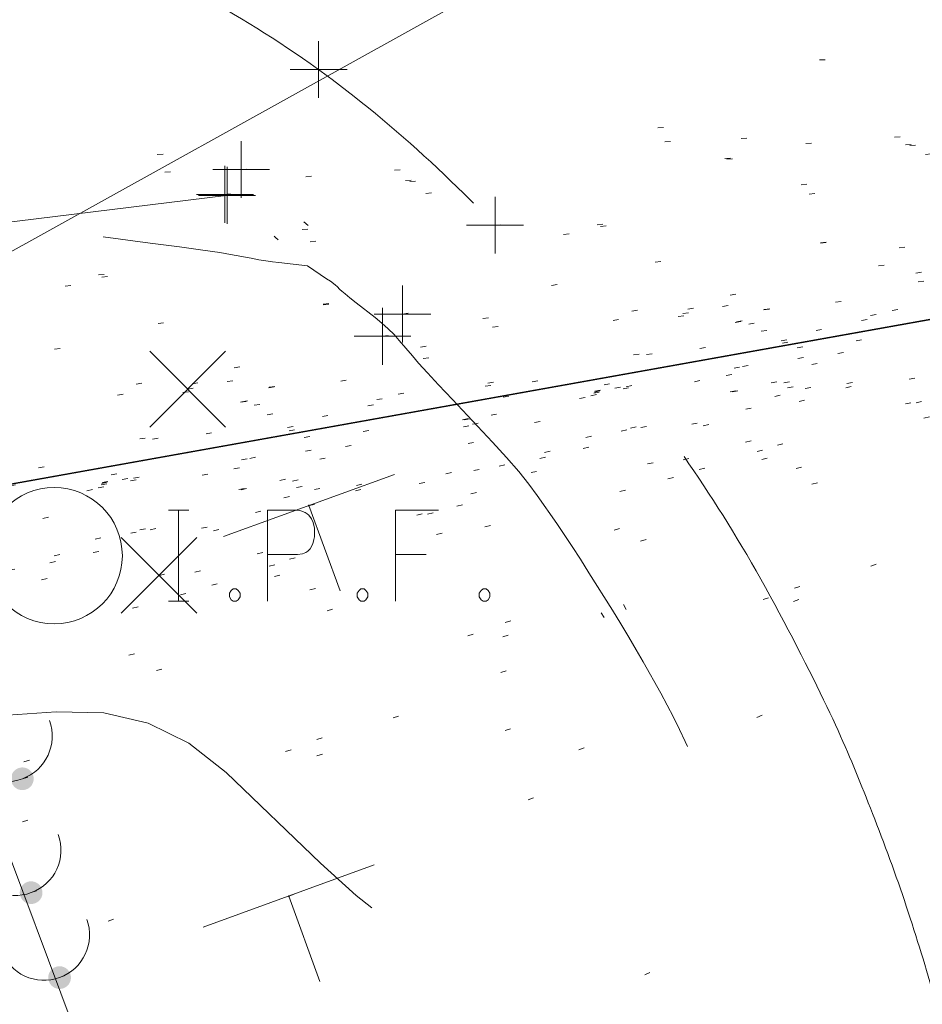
# Model space of a CAD drawing. Extents: x 413123 to 1465301, y 377724 to 504150.
# Tile 629 of 656: x 1463892 to 1463908, y 433947 to 433964. Entities that reach past the tile are written whole.
import ezdxf

# ---------------------------------------------------------------- set-up
doc = ezdxf.new("R2010")
doc.units = 0
doc.header["$MEASUREMENT"] = 0
for name, pattern in [('DGN Style 1', [8.732639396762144, 0.01453018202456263, -8.71810921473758]), ('DGN Style 3', [20.34225483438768, 14.53018202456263, -5.812072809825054]), ('DGN Style 5', [10.171127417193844, 4.35905460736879, -5.812072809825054]), ('ohcombex', [0])]:
    doc.linetypes.add(name, pattern=pattern)
for name, color, linetype, lineweight in [('DT_X_Contour_Minor', 136, 'DGN Style 3', 0), ('DT_X_Terrain_Ground_Line', 92, 'DGN Style 3', 13), ('PV_X_Curb', 120, 'DGN Style 1', 0), ('PV_X_EOP', 7, 'DGN Style 3', 0), ('PV_X_Walk', 120, 'DGN Style 5', 0), ('SN_X_Public', 3, 'Continuous', 0), ('SN_X_Public (Construction)', 3, 'Continuous', 0), ('SV_X_Mon_Cells_Found', 7, 'Continuous', 0), ('SV_X_Random_Point (Construction)', 7, 'Continuous', 0), ('UT_X_Misc_Cells', 7, 'Continuous', 0), ('UT_X_Overhead_Combined', 30, 'ohcombex', 0)]:
    doc.layers.add(name, color=color, linetype=linetype, lineweight=lineweight)
for name, color, linetype, lineweight, transparency in [('SV_Observation (Construction)', 97, 'DGN Style 1', 0, 0.9), ('SV_Setup (Construction)', 4, 'Continuous', 30, 0.9), ('SV_X_Shot_Marker (Construction)', 40, 'Continuous', 0, 0.5)]:
    doc.layers.add(name, color=color, linetype=linetype, lineweight=lineweight, transparency=transparency)

# ---------------------------------------------------------------- blocks, each defined once
blk = doc.blocks.new('SGN1P_3')
at = {"layer": 'SN_X_Public', "color": 3, "linetype": 'Continuous', "lineweight": 0}
for p, q in [((1.091393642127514e-11, 0.0799999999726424), (2.182787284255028e-11, -0.08000000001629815)), ((-3.637978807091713e-12, -2.91038304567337e-11), (-0.08000000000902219, -1.455191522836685e-11))]:
    blk.add_line(p, q, dxfattribs=at)
at = {"layer": 'SN_X_Public (Construction)', "color": 3, "linetype": 'Continuous', "lineweight": 30}
blk.add_point((-4.166665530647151e-05, 4.166665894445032e-05), dxfattribs=at)
blk = doc.blocks.new('DM_5')
at = {"layer": 'UT_X_Misc_Cells', "linetype": 'Continuous', "lineweight": 0}
h = blk.add_hatch(color=52, dxfattribs=at)
edge = h.paths.add_edge_path()
edge.add_arc((3.637978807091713e-12, 1.818989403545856e-12), 0.01, 0, 360)
at = {"layer": 'UT_X_Misc_Cells', "color": 52, "linetype": 'Continuous', "lineweight": 0}
blk.add_arc((0.04000000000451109, -1.455191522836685e-11), 0.04000000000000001, 90, 270, dxfattribs=at)
blk = doc.blocks.new('DM_6')
at = {"layer": 'UT_X_Misc_Cells', "linetype": 'Continuous', "lineweight": 0}
h = blk.add_hatch(color=52, dxfattribs=at)
edge = h.paths.add_edge_path()
edge.add_arc((1.091393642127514e-11, 0), 0.01, 0, 360)
at = {"layer": 'UT_X_Misc_Cells', "color": 52, "linetype": 'Continuous', "lineweight": 0}
blk.add_arc((0.04000000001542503, 0), 0.04000000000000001, 90, 270, dxfattribs=at)
blk = doc.blocks.new('DM_7')
at = {"layer": 'UT_X_Misc_Cells', "linetype": 'Continuous', "lineweight": 0}
h = blk.add_hatch(color=52, dxfattribs=at)
edge = h.paths.add_edge_path()
edge.add_arc((3.637978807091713e-12, 5.456968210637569e-12), 0.01, 0, 360)
at = {"layer": 'UT_X_Misc_Cells', "color": 52, "linetype": 'Continuous', "lineweight": 0}
blk.add_arc((0.03999999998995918, 0), 0.04000000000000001, 90, 270, dxfattribs=at)
blk = doc.blocks.new('SGN1P_4')
at = {"layer": 'SN_X_Public', "color": 3, "linetype": 'Continuous', "lineweight": 0}
for p, q in [((-3.637978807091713e-12, 0.07999999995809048), (-2.91038304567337e-11, -0.08000000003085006)), ((0, -1.455191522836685e-11), (-0.08000000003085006, -1.455191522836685e-11))]:
    blk.add_line(p, q, dxfattribs=at)
at = {"layer": 'SN_X_Public (Construction)', "color": 3, "linetype": 'Continuous', "lineweight": 30}
blk.add_point((-4.166668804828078e-05, 4.166667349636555e-05), dxfattribs=at)
blk = doc.blocks.new('X_29')
at = {"layer": 'SV_X_Random_Point (Construction)', "color": 7, "linetype": 'Continuous', "lineweight": 0, "transparency": 33554559}
for p, q in [((-0.03333333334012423, -0.03337499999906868), (0.03333333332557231, 0.03337499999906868)), ((-0.03333333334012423, 0.03337499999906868), (0.03333333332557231, -0.03337499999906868))]:
    blk.add_line(p, q, dxfattribs=at)
blk = doc.blocks.new('X_32')
at = {"layer": 'SV_X_Random_Point (Construction)', "color": 7, "linetype": 'Continuous', "lineweight": 0, "transparency": 33554559}
for p, q in [((-0.03333333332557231, -0.0333749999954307), (0.03333333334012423, 0.03337500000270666)), ((-0.03333333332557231, 0.03337500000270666), (0.03333333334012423, -0.0333749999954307))]:
    blk.add_line(p, q, dxfattribs=at)
blk = doc.blocks.new('SVPT_96')
at = {"layer": 'SV_X_Shot_Marker (Construction)', "transparency": 33554495}
for p, q in [((0, 0.02500000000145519), (0, -0.02499999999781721)), ((-0.02499999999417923, 0), (0.02499999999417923, 0))]:
    blk.add_line(p, q, dxfattribs=at)
blk.add_point((0, 0), dxfattribs=at)
blk = doc.blocks.new('SVPT_97')
at = {"layer": 'SV_X_Shot_Marker (Construction)', "transparency": 33554495}
for p, q in [((1.455191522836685e-11, 0.02500000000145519), (1.455191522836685e-11, -0.02500000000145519)), ((-0.02499999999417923, 0), (0.02500000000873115, 0))]:
    blk.add_line(p, q, dxfattribs=at)
blk.add_point((1.455191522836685e-11, 0), dxfattribs=at)
blk = doc.blocks.new('SVPT_98')
at = {"layer": 'SV_X_Shot_Marker (Construction)', "transparency": 33554495}
for p, q in [((0, 0.02500000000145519), (0, -0.02500000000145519)), ((-0.02500000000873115, 0), (0.02499999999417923, 0))]:
    blk.add_line(p, q, dxfattribs=at)
blk.add_point((0, 0), dxfattribs=at)
blk = doc.blocks.new('SVPT_99')
at = {"layer": 'SV_X_Shot_Marker (Construction)', "transparency": 33554495}
for p, q in [((0, 0.02500000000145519), (0, -0.02500000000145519)), ((-0.02499999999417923, 0), (0.02500000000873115, 0))]:
    blk.add_line(p, q, dxfattribs=at)
blk.add_point((0, 0), dxfattribs=at)
blk = doc.blocks.new('SVPT_100')
at = {"layer": 'SV_X_Shot_Marker (Construction)', "transparency": 33554495}
for p, q in [((0, 0.02500000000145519), (0, -0.02499999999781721)), ((-0.02499999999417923, 0), (0.02500000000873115, 0))]:
    blk.add_line(p, q, dxfattribs=at)
blk.add_point((0, 0), dxfattribs=at)
blk = doc.blocks.new('SVPT_101')
at = {"layer": 'SV_X_Shot_Marker (Construction)', "transparency": 33554495}
for p, q in [((0, 0.02500000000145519), (0, -0.02500000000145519)), ((-0.02499999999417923, 0), (0.02500000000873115, 0))]:
    blk.add_line(p, q, dxfattribs=at)
blk.add_point((0, 0), dxfattribs=at)
blk = doc.blocks.new('SVPT_102')
at = {"layer": 'SV_X_Shot_Marker (Construction)', "transparency": 33554495}
for p, q in [((0, 0.02500000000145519), (0, -0.02499999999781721)), ((-0.02499999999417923, 0), (0.02500000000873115, 0))]:
    blk.add_line(p, q, dxfattribs=at)
blk.add_point((0, 0), dxfattribs=at)
blk = doc.blocks.new('*U5554', base_point=(1463158.719041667, 433438.2508333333, 579.5851666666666))
at = {"layer": 'DT_X_Contour_Minor', "elevation": 587.0000000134, "flags": 128}
blk.add_lwpolyline([(1463885.846770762, 433953.0505833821), (1463885.971694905, 433952.7848986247), (1463886.069770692, 433952.5750363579), (1463886.140998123, 433952.4209965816), (1463886.185377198, 433952.3227792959), (1463886.329833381, 433951.994684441), (1463887.889808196, 433951.8170019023), (1463888.187437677, 433951.7829084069), (1463888.411765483, 433951.7567775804), (1463888.562791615, 433951.7386094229), (1463888.640516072, 433951.7284039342), (1463888.750045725, 433951.7118061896), (1463888.894839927, 433951.7143996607), (1463889.247075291, 433951.7346283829), (1463889.806751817, 433951.7724923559), (1463890.573869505, 433951.8279915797), (1463892.896104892, 433951.9995031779), (1463893.736121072, 433951.9809543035), (1463894.514493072, 433951.7966739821), (1463895.231220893, 433951.4466622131), (1463895.886304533, 433950.930918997), (1463897.551002, 433949.3346284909), (1463898.176016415, 433948.7662622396), (1463898.802536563, 433948.258381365), (1463899.430562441, 433947.8109858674), (1463900.06009405, 433947.4240757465), (1463901.74085265, 433946.4729625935), (1463902.308046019, 433946.1409313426), (1463902.749057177, 433945.8581724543), (1463903.063886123, 433945.6246859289), (1463903.252532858, 433945.4404717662), (1463903.587347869, 433945.0149304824), (1463903.734286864, 433944.8464693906), (1463903.923992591, 433944.6602420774), (1463904.156465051, 433944.456248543), (1463904.431704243, 433944.2344887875), (1463905.22269773, 433943.6194411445), (1463905.497583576, 433943.3871857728), (1463905.728995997, 433943.1517053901), (1463905.916934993, 433942.9129999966), (1463906.061400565, 433942.6710695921), (1463906.388677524, 433942.0216218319), (1463906.517405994, 433941.7667798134), (1463906.658133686, 433941.4893395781), (1463906.810860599, 433941.1893011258), (1463906.975586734, 433940.8666644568), (1463907.772306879, 433939.3082974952), (1463906.974349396, 433942.1687456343), (1463906.822450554, 433942.7126727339), (1463906.708735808, 433943.118547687), (1463906.633205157, 433943.3863704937), (1463906.595858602, 433943.5161411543), (1463906.547179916, 433943.6781267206), (1463906.516316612, 433943.7950108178), (1463906.460235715, 433944.0241739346), (1463906.378937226, 433944.3656160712), (1463906.272421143, 433944.8193372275), (1463905.954754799, 433946.1789656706), (1463905.841432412, 433946.6494932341), (1463905.739715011, 433947.0413545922), (1463905.649602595, 433947.3545497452), (1463905.571095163, 433947.5890786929), (1463905.377215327, 433948.1096009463), (1463905.298517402, 433948.317094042), (1463905.207833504, 433948.5491816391), (1463905.105163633, 433948.8058637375), (1463904.990507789, 433949.0871403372), (1463904.668777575, 433949.8700039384), (1463904.550845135, 433950.1540803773), (1463904.438345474, 433950.4191619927), (1463904.331278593, 433950.6652487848), (1463904.229644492, 433950.8923407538), (1463903.965863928, 433951.4725929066), (1463903.86479003, 433951.6889461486), (1463903.759403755, 433951.9028167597), (1463903.649705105, 433952.1142047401), (1463903.53569408, 433952.3231100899), (1463903.225914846, 433952.8768808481), (1463903.104974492, 433953.0894491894), (1463902.974487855, 433953.3118261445), (1463902.834454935, 433953.5440117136), (1463902.684875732, 433953.7860058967), (1463902.27326948, 433954.4444018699), (1463902.122120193, 433954.6836939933), (1463901.977377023, 433954.9077733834), (1463901.83903997, 433955.1166400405), (1463901.707109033, 433955.3102939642), (1463901.363834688, 433955.8064207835), (1463901.218083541, 433956.0044278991), (1463901.038285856, 433956.2263541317), (1463900.824441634, 433956.4721994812), (1463900.576550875, 433956.7419639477), (1463899.870113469, 433957.4932280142), (1463899.627449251, 433957.7525848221), (1463899.429284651, 433957.9672071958), (1463899.27561967, 433958.1370951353), (1463899.166454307, 433958.2622486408), (1463898.934679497, 433958.5363454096), (1463898.842990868, 433958.6385475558), (1463898.741756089, 433958.739581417), (1463898.63097516, 433958.8394469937), (1463898.510648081, 433958.9381442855), (1463898.17704767, 433959.199779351), (1463898.065242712, 433959.2880677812), (1463897.980028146, 433959.3567067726), (1463897.921403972, 433959.4056963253), (1463897.88937019, 433959.4350364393), (1463897.839400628, 433959.4870774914), (1463897.813947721, 433959.510180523), (1463897.775066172, 433959.5404588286), (1463897.722755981, 433959.5779124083), (1463897.657017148, 433959.622541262), (1463897.31890243, 433959.8475515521), (1463896.81606401, 433959.9051577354), (1463896.704759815, 433959.9191563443), (1463896.586349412, 433959.9364638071), (1463896.4608328, 433959.9570801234), (1463896.32820998, 433959.9810052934), (1463895.96507418, 433960.0492175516), (1463895.774672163, 433960.0808821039), (1463895.475817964, 433960.1247165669), (1463895.068511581, 433960.180720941), (1463894.552753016, 433960.2488952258), (1463891.892824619, 433960.5954383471), (1463891.878891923, 433960.5975049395), (1463891.864696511, 433960.6008914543), (1463891.82808143, 433960.6101653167), (1463891.769046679, 433960.6253265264), (1463891.68759226, 433960.6463750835), (1463891.440487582, 433960.7103543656), (1463891.354012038, 433960.7343787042), (1463891.279913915, 433960.7584672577), (1463891.218193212, 433960.7826200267), (1463891.16884993, 433960.8068370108), (1463891.053771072, 433960.8715012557), (1463891.011490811, 433960.8967661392), (1463890.970959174, 433960.9240626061), (1463890.932176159, 433960.9533906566), (1463890.895141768, 433960.9847502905), (1463890.798714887, 433961.0710847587), (1463890.729103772, 433961.0930065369), (1463890.592590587, 433961.0940210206), (1463890.389175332, 433961.0741282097), (1463890.118858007, 433961.0333281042), (1463889.308809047, 433960.8966514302), (1463889.004481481, 433960.8231429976), (1463888.699035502, 433960.7051252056), (1463888.392471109, 433960.5425980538), (1463888.084788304, 433960.3355615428), (1463886.646325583, 433959.2655359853), (1463885.626878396, 433958.7590760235), (1463885.431589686, 433958.6634795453), (1463885.282629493, 433958.5937443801), (1463885.179997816, 433958.5498705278), (1463885.123694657, 433958.5318579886), (1463884.969046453, 433958.5081425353), (1463884.632359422, 433958.1139876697), (1463884.582600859, 433957.9740017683), (1463884.577619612, 433957.7229675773), (1463884.617415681, 433957.360885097), (1463884.701989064, 433956.8877543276), (1463884.987221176, 433955.4780078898), (1463885.098106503, 433954.9787353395), (1463885.216838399, 433954.5382275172), (1463885.343416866, 433954.1564844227), (1463885.477841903, 433953.833506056), (1463885.846770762, 433953.0505833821)], dxfattribs=at)
blk = doc.blocks.new('IPF_7')
at = {"layer": 'SV_X_Mon_Cells_Found', "color": 7, "linetype": 'Continuous', "lineweight": 0, "flags": 128}
for points in [[(0.1007188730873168, 0.04000000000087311), (0.1183555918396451, 0.04000000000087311)], [(0.1095372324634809, -0.04000000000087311), (0.1095372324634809, 0.04000000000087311)], [(0.1878001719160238, -0.04000000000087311), (0.1878001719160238, 0.04000000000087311), (0.2142552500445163, 0.04000000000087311), (0.2170152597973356, 0.03936523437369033), (0.2208690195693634, 0.03810546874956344), (0.2225267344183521, 0.03684570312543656), (0.224175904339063, 0.03558593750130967), (0.2263804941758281, 0.03244140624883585), (0.2280382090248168, 0.02928710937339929), (0.2291405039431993, 0.02424804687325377), (0.2291405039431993, 0.01668945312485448), (0.2285850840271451, 0.01416992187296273), (0.2274827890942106, 0.01039062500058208), (0.2252781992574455, 0.005986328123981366), (0.2230736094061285, 0.004091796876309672), (0.2214244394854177, 0.002832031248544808), (0.2186644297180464, 0.001572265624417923), (0.2142552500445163, 0.0009472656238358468), (0.1878001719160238, 0.0009472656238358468)], [(0.3382677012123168, 0.04000000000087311), (0.3002342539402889, 0.04000000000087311), (0.3002342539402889, -0.04000000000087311)], [(0.3002342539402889, 0.0009472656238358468), (0.3272447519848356, 0.0009472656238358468)], [(0.1574913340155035, -0.02928710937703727), (0.1602427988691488, -0.02928710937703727), (0.1619005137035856, -0.03054687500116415), (0.1635496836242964, -0.03306640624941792), (0.1635496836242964, -0.03622070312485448), (0.1619005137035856, -0.03874023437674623), (0.1602427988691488, -0.04000000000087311), (0.1574913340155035, -0.04000000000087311), (0.1558336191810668, -0.03874023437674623), (0.1541844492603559, -0.03622070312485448), (0.1541844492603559, -0.03306640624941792), (0.1558336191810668, -0.03054687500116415), (0.1574913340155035, -0.02928710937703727)], [(0.2699254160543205, -0.02928710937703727), (0.2726768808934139, -0.02928710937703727), (0.2743345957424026, -0.03054687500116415), (0.2759837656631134, -0.03306640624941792), (0.2759837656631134, -0.03622070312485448), (0.2743345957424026, -0.03874023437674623), (0.2726768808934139, -0.04000000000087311), (0.2699254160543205, -0.04000000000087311), (0.2682677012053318, -0.03874023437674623), (0.266618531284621, -0.03622070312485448), (0.266618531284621, -0.03306640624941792), (0.2682677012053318, -0.03054687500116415), (0.2699254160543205, -0.02928710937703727)], [(0.3773948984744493, -0.02928710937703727), (0.3801463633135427, -0.02928710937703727), (0.3818040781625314, -0.03054687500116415), (0.3834532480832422, -0.03306640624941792), (0.3834532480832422, -0.03622070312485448), (0.3818040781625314, -0.03874023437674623), (0.3801463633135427, -0.04000000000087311), (0.3773948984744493, -0.04000000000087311), (0.3757371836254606, -0.03874023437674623), (0.3740880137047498, -0.03622070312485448), (0.3740880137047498, -0.03306640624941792), (0.3757371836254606, -0.03054687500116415), (0.3773948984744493, -0.02928710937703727)], [(0.1007188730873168, -0.04000000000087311), (0.1183555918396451, -0.04000000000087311)]]:
    blk.add_lwpolyline(points, dxfattribs=at)
at = {"layer": 'SV_X_Mon_Cells_Found', "color": 7, "linetype": 'Continuous', "lineweight": 0}
blk.add_circle((0, 0), 0.06, dxfattribs=at)

msp = doc.modelspace()

# ---------------------------------------------------------------- linework, layer by layer
at = {"layer": 'PV_X_Curb'}
msp.add_rational_spline([(1463918.433365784, 433903.2800645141, 586.5615754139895), (1463915.606688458, 433912.8476242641, 586.6764477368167), (1463912.780011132, 433922.4151840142, 586.7913200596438), (1463909.953333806, 433931.9827437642, 586.906192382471), (1463908.822848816, 433935.7797755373, 586.9548154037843), (1463907.692363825, 433939.5768073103, 587.0034384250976), (1463906.561878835, 433943.3738390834, 587.0520614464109), (1463905.236605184, 433949.4830097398, 587.42510920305), (1463902.062519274, 433955.7387455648, 587.5438242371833), (1463894.032986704, 433962.7347781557, 586.6153564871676), (1463886.66561261, 433968.3480086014, 587.0579364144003), (1463879.381993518, 433967.4529931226, 586.8130034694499), (1463875.497051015, 433966.2799084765, 586.7107736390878), (1463867.264361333, 433963.7939921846, 586.4941355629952), (1463859.031671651, 433961.3080758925, 586.2774974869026), (1463850.798981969, 433958.8221596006, 586.0608594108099), (1463849.316228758, 433958.3926574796, 586.1244216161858), (1463847.833475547, 433957.9631553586, 586.1879838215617), (1463846.350722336, 433957.5336532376, 586.2515460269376), (1463842.874246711, 433956.4914039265, 586.1680078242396), (1463839.397771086, 433955.4491546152, 586.0844696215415), (1463835.921295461, 433954.4069053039, 586.0009314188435), (1463819.65788012, 433950.3740758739, 585.640954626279), (1463803.394464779, 433946.3412464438, 585.2809778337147), (1463787.131049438, 433942.3084170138, 584.9210010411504), (1463770.8632785, 433939.2183280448, 584.5600207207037), (1463754.567379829, 433936.2820166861, 584.1844011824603), (1463738.244817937, 433933.4997468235, 583.7941761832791), (1463729.039093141, 433931.981117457, 583.5469045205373), (1463719.833368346, 433930.4624880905, 583.2996328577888), (1463710.62764355, 433928.943858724, 583.0523611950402), (1463701.079886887, 433927.3541023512, 582.8091037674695), (1463691.532130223, 433925.7643459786, 582.5658463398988), (1463681.984373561, 433924.1745896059, 582.3225889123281), (1463672.889983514, 433922.6539602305, 582.1070102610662), (1463663.795593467, 433921.1333308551, 581.8914316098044), (1463654.70120342, 433919.6127014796, 581.6758529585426), (1463651.596372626, 433918.9332886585, 581.4831893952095), (1463648.491541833, 433918.2538758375, 581.2905258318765), (1463645.386711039, 433917.5744630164, 581.0978622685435), (1463645.381013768, 433917.5652783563, 581.0985375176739), (1463645.375316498, 433917.5560936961, 581.0992127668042), (1463645.369619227, 433917.546909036, 581.0998880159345)], [1, 1, 1, 1, 1, 1, 1, 1, 1, 1, 1, 1, 1, 1, 1, 1, 1, 1, 1, 1, 1, 1, 1, 1, 1, 0.9999700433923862, 0.9999700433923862, 1, 1, 1, 1, 1, 1, 1, 1, 1, 1, 1, 1, 1, 1, 1, 1], degree=3, knots=[0, 0, 0, 0, 0.07692307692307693, 0.07692307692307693, 0.07692307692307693, 0.1538461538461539, 0.1538461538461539, 0.1538461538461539, 0.184595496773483, 0.1912990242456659, 0.2113841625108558, 0.2307692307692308, 0.2307692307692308, 0.2307692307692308, 0.3076923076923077, 0.3076923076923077, 0.3076923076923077, 0.3846153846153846, 0.3846153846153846, 0.3846153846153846, 0.4615384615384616, 0.4615384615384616, 0.4615384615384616, 0.5384615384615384, 0.5384615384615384, 0.5384615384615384, 0.6153846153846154, 0.6153846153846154, 0.6153846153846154, 0.6923076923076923, 0.6923076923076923, 0.6923076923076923, 0.7692307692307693, 0.7692307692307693, 0.7692307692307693, 0.8461538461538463, 0.8461538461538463, 0.8461538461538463, 0.9230769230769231, 0.9230769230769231, 0.9230769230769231, 1, 1, 1, 1], dxfattribs=at)
msp.add_open_spline([(1463918.869093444, 433903.426573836, 586.0989597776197), (1463916.070351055, 433912.9689647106, 586.2258960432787), (1463913.271608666, 433922.5113555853, 586.3528323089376), (1463910.472866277, 433932.0537464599, 586.4797685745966), (1463909.356173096, 433935.8823162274, 586.5324415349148), (1463908.239479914, 433939.7108859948, 586.585114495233), (1463907.122786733, 433943.5394557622, 586.6377874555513), (1463905.346302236, 433949.630112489, 586.7215819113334), (1463902.527896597, 433956.0253372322, 586.6336814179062), (1463894.285277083, 433963.2549696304, 586.8776311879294), (1463890.023120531, 433965.8830142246, 586.8591261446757), (1463886.494651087, 433967.4286323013, 586.8005309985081)], degree=3, knots=[0, 0, 0, 0, 0.3333333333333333, 0.3333333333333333, 0.3333333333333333, 0.6666666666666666, 0.6666666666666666, 0.6666666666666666, 0.8453333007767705, 0.8843399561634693, 1, 1, 1, 1], dxfattribs=at)
at = {"layer": 'PV_X_EOP'}
msp.add_rational_spline([(1463920.791048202, 433904.0633671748, 586.3037028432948), (1463917.936213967, 433913.6655179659, 586.4221177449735), (1463915.081379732, 433923.2676687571, 586.5405326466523), (1463912.226545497, 433932.8698195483, 586.6589475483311), (1463911.165241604, 433936.6067062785, 586.7081786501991), (1463910.103937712, 433940.3435930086, 586.7574097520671), (1463909.04263382, 433944.0804797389, 586.8066408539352), (1463907.720337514, 433950.726873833, 586.8848170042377), (1463904.25707427, 433957.3440689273, 586.9345440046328), (1463895.714915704, 433965.1768086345, 587.0128089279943), (1463886.636716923, 433967.9750135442, 586.760751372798), (1463879.106911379, 433967.8787315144, 586.7222989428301), (1463875.336479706, 433966.7637938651, 586.6165797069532), (1463867.107361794, 433964.3303978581, 586.3858432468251), (1463858.878243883, 433961.8970018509, 586.1551067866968), (1463850.649125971, 433959.4636058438, 585.9243703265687), (1463849.119743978, 433958.9870037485, 585.8954569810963), (1463847.590361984, 433958.5104016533, 585.8665436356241), (1463846.060979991, 433958.033799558, 585.8376302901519), (1463842.62343288, 433957.0122987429, 585.7533386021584), (1463839.185885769, 433955.9907979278, 585.6690469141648), (1463835.748338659, 433954.9692971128, 585.5847552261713), (1463819.460309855, 433950.979356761, 585.2009035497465), (1463803.172281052, 433946.9894164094, 584.8170518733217), (1463786.884252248, 433942.9994760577, 584.433200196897), (1463770.753828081, 433939.7659148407, 584.0371321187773), (1463754.569688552, 433936.8118276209, 583.6493587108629), (1463738.336678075, 433934.1380986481, 583.2699960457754), (1463729.093822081, 433932.5865984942, 583.0264172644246), (1463719.850966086, 433931.0350983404, 582.7828384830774), (1463710.608110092, 433929.4835981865, 582.5392597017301), (1463700.929105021, 433927.8691301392, 582.3193884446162), (1463691.25009995, 433926.254662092, 582.0995171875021), (1463681.571094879, 433924.6401940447, 581.8796459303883), (1463672.581206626, 433923.1298516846, 581.6503499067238), (1463663.591318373, 433921.6195093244, 581.4210538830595), (1463654.60143012, 433920.1091669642, 581.1917578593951), (1463651.461804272, 433919.5789185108, 581.0892299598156), (1463648.322178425, 433919.0486700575, 580.9867020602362), (1463645.182552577, 433918.5184216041, 580.8841741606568), (1463633.317211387, 433916.5175558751, 580.6799924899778), (1463621.451870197, 433914.5166901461, 580.4758108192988), (1463609.586529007, 433912.5158244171, 580.2716291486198), (1463599.760228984, 433910.9001845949, 580.1664984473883), (1463589.93392896, 433909.2845447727, 580.061367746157), (1463580.107628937, 433907.6689049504, 579.9562370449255), (1463571.534539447, 433906.2474698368, 579.8068422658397), (1463562.961449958, 433904.826034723, 579.6574474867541), (1463554.388360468, 433903.4045996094, 579.5080527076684), (1463544.3923866, 433901.7484337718, 579.3141872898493), (1463534.396412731, 433900.0922679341, 579.1203218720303), (1463524.400438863, 433898.4361020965, 578.9264564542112), (1463516.493257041, 433897.138429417, 578.815980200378), (1463508.586075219, 433895.8407567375, 578.7055039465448), (1463500.678893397, 433894.5430840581, 578.5950276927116), (1463490.338688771, 433892.8074350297, 578.4153121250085), (1463479.998484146, 433891.0717860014, 578.2355965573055), (1463469.658279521, 433889.3361369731, 578.0558809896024), (1463458.946084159, 433887.5293454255, 577.9014269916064), (1463448.233888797, 433885.7225538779, 577.7469729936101), (1463437.521693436, 433883.9157623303, 577.5925189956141), (1463429.424077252, 433882.5948891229, 577.4610983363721), (1463421.326461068, 433881.2740159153, 577.3296776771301), (1463413.228844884, 433879.9531427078, 577.1982570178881), (1463404.256560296, 433878.4601595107, 577.0371808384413), (1463395.284275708, 433876.9671763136, 576.8761046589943), (1463386.311991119, 433875.4741931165, 576.7150284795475), (1463381.952417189, 433874.7711210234, 576.6165084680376), (1463377.592843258, 433874.0680489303, 576.5179884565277), (1463373.233269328, 433873.3649768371, 576.419468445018), (1463367.295375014, 433872.3152518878, 576.3411538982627), (1463361.357480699, 433871.2655269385, 576.2628393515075), (1463355.419586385, 433870.2158019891, 576.1845248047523), (1463347.624599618, 433868.920801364, 576.1089125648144), (1463339.82961285, 433867.6258007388, 576.0333003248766), (1463332.034626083, 433866.3308001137, 575.9576880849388), (1463326.181806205, 433865.3229802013, 575.8961451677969), (1463320.328986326, 433864.3151602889, 575.834602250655), (1463314.476166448, 433863.3073403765, 575.7730593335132), (1463311.826944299, 433862.8856345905, 575.7480777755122), (1463309.177722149, 433862.4639288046, 575.7230962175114), (1463306.5285, 433862.0422230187, 575.6981146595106)], [1, 1, 1, 1, 1, 1, 1, 1, 1, 1, 1, 1, 1, 1, 1, 1, 1, 1, 1, 1, 1, 1, 1, 1, 1, 0.9999002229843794, 0.9999002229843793, 1, 1, 1, 1, 1, 1, 1, 1, 1, 1, 1, 1, 1, 1, 1, 1, 1, 1, 1, 1, 1, 1, 1, 1, 1, 1, 1, 1, 1, 1, 1, 1, 1, 1, 1, 1, 1, 1, 1, 1, 1, 1, 1, 1, 1, 1, 1, 1, 1, 1, 1, 1, 1, 1, 1], degree=3, knots=[0, 0, 0, 0, 0.03846153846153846, 0.03846153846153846, 0.03846153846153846, 0.07692307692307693, 0.07692307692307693, 0.07692307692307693, 0.09254171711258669, 0.09603727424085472, 0.1059763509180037, 0.1153846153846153, 0.1153846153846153, 0.1153846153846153, 0.1538461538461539, 0.1538461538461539, 0.1538461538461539, 0.1923076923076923, 0.1923076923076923, 0.1923076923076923, 0.2307692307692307, 0.2307692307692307, 0.2307692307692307, 0.2692307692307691, 0.2692307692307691, 0.2692307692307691, 0.3076923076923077, 0.3076923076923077, 0.3076923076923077, 0.3461538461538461, 0.3461538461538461, 0.3461538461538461, 0.3846153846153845, 0.3846153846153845, 0.3846153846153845, 0.423076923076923, 0.423076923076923, 0.423076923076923, 0.4615384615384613, 0.4615384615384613, 0.4615384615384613, 0.4999999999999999, 0.4999999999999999, 0.4999999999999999, 0.5384615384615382, 0.5384615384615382, 0.5384615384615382, 0.5769230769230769, 0.5769230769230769, 0.5769230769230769, 0.6153846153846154, 0.6153846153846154, 0.6153846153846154, 0.6538461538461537, 0.6538461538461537, 0.6538461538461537, 0.6923076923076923, 0.6923076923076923, 0.6923076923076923, 0.7307692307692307, 0.7307692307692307, 0.7307692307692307, 0.7692307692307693, 0.7692307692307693, 0.7692307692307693, 0.8076923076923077, 0.8076923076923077, 0.8076923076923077, 0.8461538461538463, 0.8461538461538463, 0.8461538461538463, 0.8846153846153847, 0.8846153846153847, 0.8846153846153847, 0.9230769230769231, 0.9230769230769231, 0.9230769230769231, 0.9615384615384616, 0.9615384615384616, 0.9615384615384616, 1, 1, 1, 1], dxfattribs=at)
at = {"layer": 'PV_X_Walk', "extrusion": (0.05877399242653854, -0.2317016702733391, 0.9710097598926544), "elevation": -13940.64126175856, "flags": 128}
msp.add_lwpolyline([(1525656.748695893, 59083.76591493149), (1525651.472647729, 59084.45315942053), (1525645.55251112, 59084.21557789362)], dxfattribs=at)
at = {"layer": 'SV_Observation (Construction)', "transparency": 33554434}
for p, q in [((1463476.461946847, 433881.54296957, 578.8363490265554), (1463937.079700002, 433964.0654300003, 587.75)), ((1463476.464167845, 433881.5433674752, 578.8753227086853), (1463937.079700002, 433964.0654300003, 587.75)), ((1463476.473165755, 433881.5449795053, 578.8063729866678), (1463937.079700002, 433964.0654300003, 587.75)), ((1463476.476383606, 433881.5455560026, 578.8380618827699), (1463937.079700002, 433964.0654300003, 587.75)), ((1463937.094016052, 433964.0679948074, 587.7091487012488), (1463476.48249, 433881.5466500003, 578.84)), ((1463523.410217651, 433886.896208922, 579.6001791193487), (1463937.079700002, 433964.0654300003, 587.75)), ((1463523.556622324, 433886.927136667, 579.5953960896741), (1463937.079700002, 433964.0654300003, 587.75)), ((1463524.200573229, 433888.9879449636, 579.5962262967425), (1463937.079700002, 433964.0654300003, 587.75)), ((1463524.230418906, 433881.8717162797, 579.6335260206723), (1463937.079700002, 433964.0654300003, 587.75)), ((1463524.287975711, 433881.7785546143, 579.6386200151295), (1463937.079700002, 433964.0654300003, 587.75)), ((1463525.079159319, 433894.1608515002, 579.4074727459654), (1463937.079700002, 433964.0654300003, 587.75)), ((1463525.241870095, 433881.6944574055, 579.6536182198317), (1463937.079700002, 433964.0654300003, 587.75)), ((1463525.347232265, 433877.4455679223, 579.6257412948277), (1463937.079700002, 433964.0654300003, 587.75)), ((1463546.636344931, 433897.6571974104, 579.8496056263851), (1463937.079700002, 433964.0654300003, 587.75)), ((1463546.883896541, 433892.7764594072, 580.0083953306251), (1463937.079700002, 433964.0654300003, 587.75)), ((1463548.817319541, 433898.4563100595, 579.7839652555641), (1463937.079700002, 433964.0654300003, 587.75)), ((1463549.009194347, 433883.5073825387, 580.0952901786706), (1463937.079700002, 433964.0654300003, 587.75)), ((1463568.217975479, 433901.1671465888, 580.0992159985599), (1463937.079700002, 433964.0654300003, 587.75)), ((1463568.745752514, 433896.2915512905, 580.3008480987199), (1463937.079700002, 433964.0654300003, 587.75)), ((1463570.101273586, 433887.8074299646, 580.3062073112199), (1463937.079700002, 433964.0654300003, 587.75)), ((1463582.757425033, 433906.7802824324, 580.274152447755), (1463937.079700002, 433964.0654300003, 587.75)), ((1463582.774060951, 433906.8433345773, 580.1990967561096), (1463937.079700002, 433964.0654300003, 587.75)), ((1463590.377218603, 433904.766609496, 580.4757670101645), (1463937.079700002, 433964.0654300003, 587.75)), ((1463590.59624328, 433899.8286485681, 580.6906535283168), (1463937.079700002, 433964.0654300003, 587.75)), ((1463592.051624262, 433892.2443660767, 580.6782598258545), (1463937.079700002, 433964.0654300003, 587.75)), ((1463604.754956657, 433894.2338009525, 580.9065828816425), (1463937.079700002, 433964.0654300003, 587.75)), ((1463607.598963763, 433902.4514410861, 580.9539560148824), (1463937.079700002, 433964.0654300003, 587.75)), ((1463610.804712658, 433894.7904819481, 581.6543748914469), (1463937.079700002, 433964.0654300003, 587.75)), ((1463613.695598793, 433908.520791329, 580.8880276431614), (1463937.079700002, 433964.0654300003, 587.75)), ((1463614.01193327, 433903.6468114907, 581.1587744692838), (1463937.079700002, 433964.0654300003, 587.75)), ((1463614.05592392, 433903.5609999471, 581.1557933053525), (1463937.079700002, 433964.0654300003, 587.75)), ((1463614.20535961, 433902.5626923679, 581.5690892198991), (1463937.079700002, 433964.0654300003, 587.75)), ((1463614.533608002, 433903.6112398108, 581.1242472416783), (1463937.079700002, 433964.0654300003, 587.75)), ((1463615.593121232, 433895.8105697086, 581.6703239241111), (1463937.079700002, 433964.0654300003, 587.75)), ((1463616.067934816, 433895.7643066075, 581.2146869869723), (1463937.079700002, 433964.0654300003, 587.75)), ((1463616.083088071, 433903.9355286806, 581.1615390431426), (1463937.079700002, 433964.0654300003, 587.75)), ((1463617.551518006, 433896.0533508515, 581.223824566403), (1463937.079700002, 433964.0654300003, 587.75)), ((1463623.658648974, 433897.9110233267, 581.4436309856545), (1463937.079700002, 433964.0654300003, 587.75)), ((1463629.397454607, 433905.8284829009, 581.44752474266), (1463937.079700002, 433964.0654300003, 587.75)), ((1463632.685838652, 433894.8504426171, 581.2488693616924), (1463937.079700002, 433964.0654300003, 587.75)), ((1463637.294278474, 433907.719900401, 581.5625648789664), (1463937.079700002, 433964.0654300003, 587.75)), ((1463643.537916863, 433913.3795145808, 581.3269743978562), (1463937.079700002, 433964.0654300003, 587.75)), ((1463644.025196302, 433916.026218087, 581.1534581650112), (1463937.079700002, 433964.0654300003, 587.75)), ((1463644.228725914, 433908.4593224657, 581.6965519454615), (1463937.079700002, 433964.0654300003, 587.75)), ((1463644.782662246, 433908.597677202, 581.7316138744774), (1463937.079700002, 433964.0654300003, 587.75)), ((1463645.369619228, 433917.5469090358, 581.0998880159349), (1463937.079700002, 433964.0654300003, 587.75)), ((1463646.470113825, 433904.025826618, 581.7576423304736), (1463937.079700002, 433964.0654300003, 587.75)), ((1463646.963254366, 433904.3728625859, 581.798187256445), (1463937.079700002, 433964.0654300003, 587.75)), ((1463648.464641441, 433914.1342981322, 581.6394101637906), (1463937.079700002, 433964.0654300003, 587.75)), ((1463648.99982261, 433909.3040149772, 581.8330769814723), (1463937.079700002, 433964.0654300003, 587.75)), ((1463650.112971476, 433898.5971770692, 581.4888938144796), (1463937.079700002, 433964.0654300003, 587.75)), ((1463650.112971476, 433898.5971770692, 581.4888938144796), (1463937.079700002, 433964.0654300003, 587.75)), ((1463650.59438808, 433898.8900150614, 581.944981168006), (1463937.079700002, 433964.0654300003, 587.75)), ((1463650.59438808, 433898.8900150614, 581.944981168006), (1463937.079700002, 433964.0654300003, 587.75)), ((1463651.829234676, 433904.8584242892, 581.9184531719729), (1463937.079700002, 433964.0654300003, 587.75)), ((1463655.727054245, 433899.7984839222, 582.024397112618), (1463937.079700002, 433964.0654300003, 587.75)), ((1463671.69924678, 433917.9297126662, 582.035837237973), (1463937.079700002, 433964.0654300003, 587.75)), ((1463672.408269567, 433913.0505198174, 582.2288023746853), (1463937.079700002, 433964.0654300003, 587.75)), ((1463673.799947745, 433900.871112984, 581.0438608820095), (1463937.079700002, 433964.0654300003, 587.75)), ((1463685.035185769, 433907.8273494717, 581.43698601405), (1463937.079700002, 433964.0654300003, 587.75)), ((1463685.16230818, 433903.9413770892, 581.1585330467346), (1463937.079700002, 433964.0654300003, 587.75)), ((1463688.734090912, 433910.804512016, 581.7994826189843), (1463937.079700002, 433964.0654300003, 587.75)), ((1463689.102307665, 433906.9640234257, 582.2621888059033), (1463937.079700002, 433964.0654300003, 587.75)), ((1463692.796946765, 433921.3773370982, 582.5481177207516), (1463937.079700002, 433964.0654300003, 587.75)), ((1463693.595245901, 433916.583171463, 582.6851780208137), (1463937.079700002, 433964.0654300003, 587.75)), ((1463694.675189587, 433905.7611403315, 581.1309839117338), (1463937.079700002, 433964.0654300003, 587.75)), ((1463694.675189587, 433905.7611403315, 581.1309839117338), (1463937.079700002, 433964.0654300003, 587.75)), ((1463696.983640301, 433906.6660010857, 581.301871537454), (1463937.079700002, 433964.0654300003, 587.75)), ((1463714.59697654, 433924.8802097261, 583.0564933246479), (1463937.079700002, 433964.0654300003, 587.75)), ((1463715.201439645, 433919.9927084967, 583.2215414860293), (1463937.079700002, 433964.0654300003, 587.75)), ((1463716.381745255, 433912.1805322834, 581.8162109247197), (1463937.079700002, 433964.0654300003, 587.75)), ((1463738.244817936, 433933.4997468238, 583.794176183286), (1463937.079700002, 433964.0654300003, 587.75)), ((1463738.336678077, 433934.1380986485, 583.2699960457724), (1463937.079700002, 433964.0654300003, 587.75)), ((1463739.837161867, 433933.0275984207, 583.7387550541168), (1463937.079700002, 433964.0654300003, 587.75)), ((1463739.843640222, 433933.0653407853, 583.7181437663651), (1463937.079700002, 433964.0654300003, 587.75)), ((1463740.716396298, 433929.1811960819, 583.7560963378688), (1463937.079700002, 433964.0654300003, 587.75)), ((1463741.58314442, 433924.3234784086, 583.8746602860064), (1463937.079700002, 433964.0654300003, 587.75)), ((1463744.085930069, 433913.68941902, 581.7530552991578), (1463937.079700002, 433964.0654300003, 587.75)), ((1463763.180660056, 433937.8737758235, 584.379435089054), (1463937.079700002, 433964.0654300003, 587.75)), ((1463763.443032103, 433938.5040342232, 583.8643680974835), (1463937.079700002, 433964.0654300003, 587.75)), ((1463764.212101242, 433933.0796150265, 584.4075674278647), (1463937.079700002, 433964.0654300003, 587.75)), ((1463765.063727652, 433928.2206850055, 584.485417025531), (1463937.079700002, 433964.0654300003, 587.75)), ((1463766.878319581, 433918.5614746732, 582.2853814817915), (1463937.079700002, 433964.0654300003, 587.75)), ((1463786.884252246, 433942.9994760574, 584.4332001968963), (1463937.079700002, 433964.0654300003, 587.75)), ((1463787.131049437, 433942.308417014, 584.9210010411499), (1463937.079700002, 433964.0654300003, 587.75)), ((1463787.937544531, 433937.2515020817, 584.8806143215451), (1463937.079700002, 433964.0654300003, 587.75)), ((1463789.295009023, 433932.5521254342, 584.91761255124), (1463937.079700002, 433964.0654300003, 587.75)), ((1463790.681497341, 433921.7078608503, 582.4414617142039), (1463937.079700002, 433964.0654300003, 587.75)), ((1463800.253071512, 433928.7585177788, 583.1751459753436), (1463937.079700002, 433964.0654300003, 587.75)), ((1463811.485976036, 433942.3816611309, 585.4338765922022), (1463937.079700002, 433964.0654300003, 587.75)), ((1463813.040288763, 433937.6441672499, 585.5088276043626), (1463937.079700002, 433964.0654300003, 587.75)), ((1463815.460470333, 433928.7422618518, 583.6453916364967), (1463937.079700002, 433964.0654300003, 587.75)), ((1463829.64341011, 433947.4045605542, 585.8801976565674), (1463937.079700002, 433964.0654300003, 587.75)), ((1463833.42752776, 433951.2706041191, 585.9976263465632), (1463937.079700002, 433964.0654300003, 587.75)), ((1463835.748338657, 433954.9692971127, 585.5847552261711), (1463937.079700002, 433964.0654300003, 587.75)), ((1463835.921295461, 433954.4069053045, 586.0009314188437), (1463937.079700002, 433964.0654300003, 587.75)), ((1463838.258735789, 433949.2918650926, 586.1688702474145), (1463937.079700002, 433964.0654300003, 587.75)), ((1463839.60445125, 433944.678745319, 586.1722733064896), (1463937.079700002, 433964.0654300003, 587.75)), ((1463841.808326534, 433934.2624127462, 585.2029718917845), (1463937.079700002, 433964.0654300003, 587.75)), ((1463846.060979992, 433958.0337995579, 585.8376302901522), (1463937.079700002, 433964.0654300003, 587.75)), ((1463846.272547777, 433957.5843477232, 586.2553158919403), (1463937.079700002, 433964.0654300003, 587.75)), ((1463846.350722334, 433957.5336532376, 586.251546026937), (1463937.079700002, 433964.0654300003, 587.75)), ((1463849.136775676, 433952.7583426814, 586.3790278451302), (1463937.079700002, 433964.0654300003, 587.75)), ((1463850.346681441, 433947.9793931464, 586.4102309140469), (1463937.079700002, 433964.0654300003, 587.75)), ((1463850.355283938, 433948.0055018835, 586.4069572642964), (1463937.079700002, 433964.0654300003, 587.75)), ((1463850.355283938, 433948.0055018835, 586.4069572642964), (1463937.079700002, 433964.0654300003, 587.75)), ((1463850.649125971, 433959.4636058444, 585.9243703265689), (1463937.079700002, 433964.0654300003, 587.75)), ((1463850.798981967, 433958.8221596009, 586.0608594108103), (1463937.079700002, 433964.0654300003, 587.75)), ((1463850.862458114, 433947.9780734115, 586.4141112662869), (1463937.079700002, 433964.0654300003, 587.75)), ((1463852.195020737, 433943.8301944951, 586.8222986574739), (1463937.079700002, 433964.0654300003, 587.75)), ((1463852.736739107, 433944.0453945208, 586.4266050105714), (1463937.079700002, 433964.0654300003, 587.75)), ((1463854.586404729, 433943.4622641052, 586.2943762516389), (1463937.079700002, 433964.0654300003, 587.75)), ((1463854.917763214, 433937.9393293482, 586.1902175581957), (1463937.079700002, 433964.0654300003, 587.75)), ((1463855.454811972, 433938.1786663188, 585.7006947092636), (1463937.079700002, 433964.0654300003, 587.75)), ((1463855.54797107, 433937.613900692, 585.7329140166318), (1463937.079700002, 433964.0654300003, 587.75)), ((1463856.815669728, 433938.5142523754, 585.6395276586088), (1463937.079700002, 433964.0654300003, 587.75)), ((1463869.752931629, 433953.8359182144, 586.730119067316), (1463937.079700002, 433964.0654300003, 587.75)), ((1463884.027763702, 433952.4314489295, 586.8447757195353), (1463937.079700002, 433964.0654300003, 587.75)), ((1463884.285284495, 433958.5799174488, 586.9493741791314), (1463937.079700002, 433964.0654300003, 587.75)), ((1463884.867984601, 433958.8046048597, 586.9835976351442), (1463937.079700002, 433964.0654300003, 587.75)), ((1463884.930374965, 433958.7583842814, 586.9828481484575), (1463937.079700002, 433964.0654300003, 587.75)), ((1463885.018673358, 433954.3832983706, 586.8705678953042), (1463937.079700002, 433964.0654300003, 587.75)), ((1463885.524465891, 433945.2942794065, 586.4183009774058), (1463937.079700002, 433964.0654300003, 587.75)), ((1463885.588438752, 433954.5000782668, 587.2747174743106), (1463937.079700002, 433964.0654300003, 587.75)), ((1463887.306481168, 433956.7780094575, 587.1398398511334), (1463937.079700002, 433964.0654300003, 587.75)), ((1463888.20096908, 433936.4342341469, 584.9028982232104), (1463937.079700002, 433964.0654300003, 587.75)), ((1463888.201569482, 433936.4176000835, 584.9065811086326), (1463937.079700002, 433964.0654300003, 587.75)), ((1463888.419080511, 433952.6723492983, 587.1039014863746), (1463937.079700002, 433964.0654300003, 587.75)), ((1463888.49101184, 433960.8333764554, 586.9956381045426), (1463937.079700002, 433964.0654300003, 587.75)), ((1463888.844525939, 433958.086514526, 587.1671065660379), (1463937.079700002, 433964.0654300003, 587.75)), ((1463888.844852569, 433958.0750865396, 587.1667163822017), (1463937.079700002, 433964.0654300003, 587.75)), ((1463889.135526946, 433936.743195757, 584.9270943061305), (1463937.079700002, 433964.0654300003, 587.75)), ((1463890.202233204, 433936.9368045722, 584.9057043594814), (1463937.079700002, 433964.0654300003, 587.75)), ((1463890.612050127, 433960.4376116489, 587.0396395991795), (1463937.079700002, 433964.0654300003, 587.75)), ((1463890.758039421, 433937.0304540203, 585.3591660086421), (1463937.079700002, 433964.0654300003, 587.75)), ((1463892.301826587, 433950.8186098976, 586.7760893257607), (1463937.079700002, 433964.0654300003, 587.75)), ((1463892.456049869, 433948.8135886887, 586.7333436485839), (1463937.079700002, 433964.0654300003, 587.75)), ((1463892.861676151, 433954.7454617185, 587.2333567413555), (1463937.079700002, 433964.0654300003, 587.75)), ((1463892.957244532, 433947.3184936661, 586.7302620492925), (1463937.079700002, 433964.0654300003, 587.75)), ((1463894.236750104, 433938.9701660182, 585.6407056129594), (1463937.079700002, 433964.0654300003, 587.75)), ((1463894.706997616, 433954.3991427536, 587.2346080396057), (1463937.079700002, 433964.0654300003, 587.75)), ((1463895.209209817, 433957.6786369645, 587.3033474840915), (1463937.079700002, 433964.0654300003, 587.75)), ((1463895.349989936, 433943.460026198, 586.1089372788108), (1463937.079700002, 433964.0654300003, 587.75)), ((1463895.750161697, 433942.1790331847, 585.9051876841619), (1463937.079700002, 433964.0654300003, 587.75)), ((1463895.866855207, 433961.1076741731, 586.8744376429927), (1463937.079700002, 433964.0654300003, 587.75)), ((1463895.904618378, 433961.0898018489, 586.8749123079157), (1463937.079700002, 433964.0654300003, 587.75)), ((1463896.152919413, 433961.5462335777, 586.8131559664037), (1463937.079700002, 433964.0654300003, 587.75)), ((1463896.989274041, 433948.7537874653, 586.7688958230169), (1463937.079700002, 433964.0654300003, 587.75)), ((1463897.344998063, 433955.6288482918, 587.2923789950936), (1463937.079700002, 433964.0654300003, 587.75)), ((1463897.515375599, 433963.3058508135, 586.9829651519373), (1463937.079700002, 433964.0654300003, 587.75)), ((1463898.641127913, 433958.6079502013, 587.1326421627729), (1463937.079700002, 433964.0654300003, 587.75)), ((1463898.99206321, 433959.0006484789, 586.7438297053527), (1463937.079700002, 433964.0654300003, 587.75)), ((1463900.620553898, 433960.5634794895, 586.9672606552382), (1463937.079700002, 433964.0654300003, 587.75))]:
    msp.add_line(p, q, dxfattribs=at)
at = {"layer": 'SV_Setup (Construction)', "transparency": 33554434}
for p, q in [((1463937.079700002, 433964.0654300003, 587.75), (1463476.48249, 433881.5466500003, 578.84)), ((1463476.48249, 433881.5466500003, 578.84), (1463937.079700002, 433964.0654300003, 587.75)), ((1463937.079700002, 433964.0654300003, 587.75), (1463476.48249, 433881.5466500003, 578.84))]:
    msp.add_line(p, q, dxfattribs=at)
at = {"layer": 'UT_X_Overhead_Combined', "extrusion": (-0.01830389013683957, -0.01016157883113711, 0.9997808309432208), "elevation": -30611.43373635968, "flags": 128}
msp.add_lwpolyline([(331128.3318956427, 1490203.695983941), (331128.3318956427, 1490319.103422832)], dxfattribs=at)
at = {"layer": 'UT_X_Overhead_Combined'}
msp.add_polyline3d([(1463318.78482047, 433862.6049469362, 576.1913556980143), (1463452.550689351, 433883.6644603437, 578.1788150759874), (1463582.774060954, 433906.8433345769, 580.1990967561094), (1463739.843640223, 433933.0653407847, 583.7181437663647), (1463888.84485257, 433958.0750865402, 587.1667163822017), (1463899.178136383, 433930.5129801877, 584.9300240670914), (1463909.622793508, 433896.4624508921, 583.848836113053), (1463964.225679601, 433888.2095203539, 586.5869325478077)], dxfattribs=at)

# ---------------------------------------------------------------- block references
at = {"layer": 'DT_X_Terrain_Ground_Line'}
msp.add_blockref('*U5554', (1463158.719041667, 433438.2508333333, 579.5851666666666), dxfattribs=at)
at = {"layer": 'SN_X_Public', "color": 3, "linetype": 'Continuous', "lineweight": 0, "extrusion": (-2.220446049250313e-17, 1.224646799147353e-16, -1), "xscale": 19.99999999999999, "yscale": 19.99999999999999, "zscale": 19.99999999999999, "rotation": 70}
msp.add_blockref('SGN1P_4', (-1463897.344998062, 433955.628848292, -587.2923789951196), dxfattribs=at)
at = {"layer": 'SN_X_Public', "color": 3, "linetype": 'Continuous', "lineweight": 0, "xscale": 20, "yscale": 20, "zscale": 20, "rotation": 110}
msp.add_blockref('SGN1P_3', (1463896.989274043, 433948.7537874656, 586.7688958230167), dxfattribs=at)
at = {"layer": 'SV_X_Mon_Cells_Found', "color": 7, "linetype": 'Continuous', "lineweight": 0, "xscale": 20, "yscale": 20, "zscale": 20}
msp.add_blockref('IPF_7', (1463892.861676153, 433954.7454617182, 587.2333567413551), dxfattribs=at)
at = {"layer": 'SV_X_Random_Point (Construction)', "color": 7, "linetype": 'Continuous', "lineweight": 0, "transparency": 33554559, "xscale": 20, "yscale": 20, "zscale": 20}
for name, p in [('X_32', (1463895.209209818, 433957.6786369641, 587.3033474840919)), ('X_29', (1463894.706997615, 433954.3991427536, 587.2346080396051))]:
    msp.add_blockref(name, p, dxfattribs=at)
at = {"layer": 'SV_X_Shot_Marker (Construction)', "transparency": 33554495, "xscale": 20, "yscale": 20, "zscale": 20}
for name, p in [('SVPT_102', (1463897.5153756, 433963.3058508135, 586.982965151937)), ('SVPT_101', (1463896.152919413, 433961.5462335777, 586.8131559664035)), ('SVPT_99', (1463895.866855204, 433961.1076741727, 586.8744376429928)), ('SVPT_100', (1463895.904618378, 433961.0898018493, 586.8749123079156)), ('SVPT_96', (1463900.620553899, 433960.5634794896, 586.967260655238)), ('SVPT_97', (1463898.992063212, 433959.0006484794, 586.7438297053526)), ('SVPT_98', (1463898.641127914, 433958.6079502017, 587.1326421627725))]:
    msp.add_blockref(name, p, dxfattribs=at)
at = {"layer": 'UT_X_Misc_Cells', "color": 52, "linetype": 'Continuous', "lineweight": 0, "xscale": 19.99999999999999, "yscale": 19.99999999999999, "zscale": 19.99999999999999, "rotation": 110}
for name, p in [('DM_5', (1463892.301826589, 433950.8186098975, 586.7760893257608)), ('DM_6', (1463892.456049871, 433948.8135886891, 586.733343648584)), ('DM_7', (1463892.957244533, 433947.3184936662, 586.7302620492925))]:
    msp.add_blockref(name, p, dxfattribs=at)

doc.saveas('drawing.dxf')
